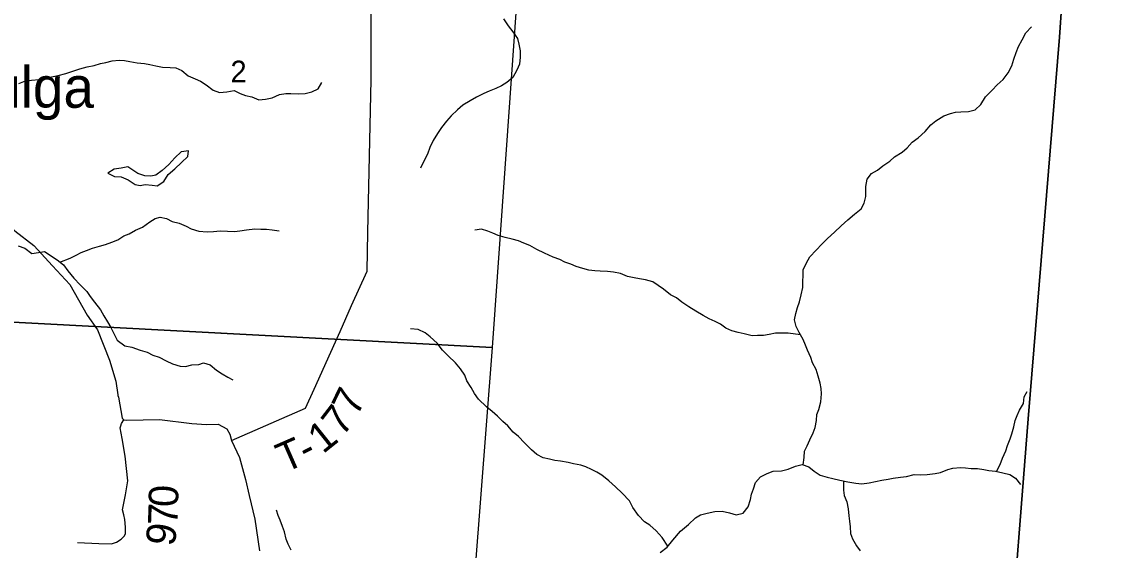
# Model space of a CAD drawing. Extents: x 1715311 to 2083412, y 146837 to 553079.
# Drawn here: x 1978768 to 1989827, y 402005 to 407366 of the extents above; entities that cross this region are included whole.
import ezdxf

# ---------------------------------------------------------------- set-up
doc = ezdxf.new("R2010")
doc.units = 0
for name, color, linetype in [('GM_X_Adjacent_County', 7, 'Continuous'), ('GM_X_County', 7, 'Continuous'), ('GM_X_County_Road', 7, 'Continuous'), ('GM_X_Minor_Lake', 7, 'Continuous'), ('GM_X_Minor_River', 7, 'Continuous'), ('GM_X_Section', 7, 'Continuous'), ('GM_X_Section_Text', 7, 'Continuous'), ('GM_X_Township', 7, 'Continuous'), ('GM_X_Township_Road', 7, 'Continuous'), ('GM_X_Township_Road_Text', 7, 'Continuous'), ('GM_X_Township_ROW', 7, 'Continuous'), ('GM_X_Unincorporated_Text', 7, 'Continuous')]:
    doc.layers.add(name, color=color, linetype=linetype)

msp = doc.modelspace()

# ---------------------------------------------------------------- linework, layer by layer
at = {"layer": 'GM_X_Adjacent_County'}
msp.add_lwpolyline([(1988389, 395438), (1988440, 396137), (1988581, 398583), (1988707, 400170), (1988745, 400278), (1988775, 400647), (1988783, 400800), (1988985, 403338), (1989303, 407212), (1989396, 408595), (1989413, 408803), (1989443, 409276), (1989631, 411734), (1989827, 414498), (1985191, 414671), (1984355, 414688), (1982005, 414838), (1971607, 415412)], dxfattribs=at)
at = {"layer": 'GM_X_County'}
msp.add_lwpolyline([(1971607, 415412), (1982005, 414838), (1984355, 414688), (1985191, 414671), (1989827, 414498), (1989631, 411734), (1989443, 409276), (1989413, 408803), (1989396, 408595), (1989303, 407212), (1988985, 403338), (1988783, 400800), (1988775, 400647), (1988745, 400278), (1988707, 400170), (1988581, 398583), (1988440, 396137), (1988389, 395438)], dxfattribs=at)
at = {"layer": 'GM_X_County_Road'}
for points in [[(1978209, 405766), (1978211, 405763), (1978292, 405668), (1978369, 405568), (1978518, 405404), (1978696, 405247), (1978891, 405095), (1979079, 404890), (1979255, 404702), (1979433, 404391), (1979537, 404242), (1979659, 403933), (1979721, 403720), (1979743, 403581), (1979744, 403576)], [(1979744, 403576), (1979748, 403556), (1979788, 403343), (1979802, 403327), (1979835, 403325), (1980167, 403330), (1980493, 403292), (1980644, 403279), (1980760, 403282), (1980848, 403235), (1980879, 403181), (1980895, 403118), (1980977, 402946), (1981039, 402723), (1981077, 402561)], [(1981077, 402561), (1981077, 402560), (1981132, 402318), (1981181, 401998)]]:
    msp.add_lwpolyline(points, dxfattribs=at)
at = {"layer": 'GM_X_Minor_Lake'}
for points in [[(1979844, 405894), (1979778, 405882), (1979706, 405870), (1979642, 405830), (1979708, 405798), (1979778, 405794), (1979848, 405764), (1979918, 405717), (1979970, 405705), (1980020, 405715), (1980090, 405709), (1980141, 405703), (1980210, 405747), (1980254, 405816), (1980320, 405876), (1980390, 405938), (1980452, 406000), (1980460, 406056), (1980414, 406051)], [(1980414, 406051), (1980386, 406048), (1980320, 405986), (1980260, 405919), (1980192, 405859), (1980128, 405811), (1980078, 405801), (1980016, 405803), (1979946, 405827), (1979844, 405894)]]:
    msp.add_lwpolyline(points, dxfattribs=at)
at = {"layer": 'GM_X_Minor_River'}
for points in [[(1983657, 407396), (1983704, 407326), (1983754, 407266), (1983800, 407196), (1983814, 407141), (1983828, 407071), (1983827, 407009), (1983819, 406935), (1983793, 406877), (1983753, 406801), (1983691, 406752), (1983639, 406718), (1983579, 406688), (1983513, 406662), (1983458, 406640), (1983384, 406602), (1983318, 406564), (1983246, 406519), (1983192, 406473), (1983128, 406413), (1983078, 406357), (1983028, 406295), (1982987, 406233), (1982945, 406161), (1982911, 406091), (1982887, 406023), (1982849, 405951), (1982814, 405881)], [(1986701, 402870), (1986709, 402946), (1986715, 403010), (1986741, 403064), (1986769, 403126), (1986800, 403196), (1986822, 403250), (1986836, 403320), (1986838, 403380), (1986858, 403434), (1986878, 403510), (1986885, 403590), (1986883, 403646), (1986871, 403698), (1986853, 403772), (1986832, 403838), (1986796, 403907), (1986776, 403961), (1986744, 404033), (1986724, 404085), (1986701, 404143), (1986659, 404213), (1986629, 404273), (1986613, 404341), (1986627, 404405), (1986644, 404467), (1986664, 404525), (1986680, 404595), (1986696, 404670), (1986698, 404730), (1986699, 404792), (1986701, 404848), (1986733, 404920), (1986767, 404980), (1986833, 405049), (1986888, 405111), (1986948, 405169), (1987018, 405233), (1987084, 405297), (1987152, 405357), (1987222, 405413), (1987290, 405469), (1987319, 405525), (1987335, 405595), (1987337, 405645), (1987337, 405695), (1987351, 405769), (1987395, 405827), (1987456, 405862), (1987510, 405906), (1987578, 405952), (1987628, 405996), (1987704, 406042), (1987754, 406086), (1987806, 406144), (1987868, 406188), (1987937, 406253), (1987997, 406321), (1988047, 406361), (1988129, 406411), (1988195, 406437), (1988245, 406449), (1988301, 406453), (1988377, 406456), (1988445, 406472), (1988503, 406526), (1988551, 406606), (1988617, 406672), (1988670, 406728), (1988730, 406782), (1988782, 406850), (1988818, 406920), (1988838, 406988), (1988862, 407054), (1988885, 407116), (1988923, 407185), (1988961, 407253), (1989017, 407315)], [(1978738, 406740), (1978790, 406760), (1978866, 406773), (1978944, 406781), (1979018, 406797), (1979070, 406809), (1979138, 406821), (1979216, 406842), (1979276, 406862), (1979358, 406890), (1979430, 406908), (1979504, 406922), (1979568, 406943), (1979620, 406953), (1979684, 406969), (1979756, 406977), (1979812, 406975), (1979864, 406965), (1979940, 406950), (1980013, 406944), (1980067, 406934), (1980127, 406918), (1980195, 406906), (1980275, 406903), (1980333, 406899), (1980391, 406871), (1980457, 406819), (1980529, 406789), (1980581, 406764), (1980640, 406728), (1980712, 406674), (1980776, 406650), (1980848, 406655), (1980924, 406669), (1980986, 406639), (1981038, 406617), (1981104, 406605), (1981174, 406574), (1981242, 406580), (1981310, 406596), (1981384, 406628), (1981448, 406640), (1981500, 406638), (1981574, 406635), (1981646, 406639), (1981712, 406655), (1981776, 406687), (1981812, 406751)], [(1979154, 404928), (1979260, 404969), (1979318, 404999), (1979370, 405024), (1979424, 405046), (1979484, 405068), (1979556, 405090), (1979618, 405108), (1979682, 405130), (1979742, 405153), (1979802, 405193), (1979858, 405215), (1979922, 405253), (1979994, 405283), (1980066, 405337), (1980122, 405371), (1980174, 405384), (1980236, 405370), (1980294, 405340), (1980366, 405322), (1980436, 405292), (1980488, 405267), (1980566, 405241), (1980648, 405235), (1980714, 405237), (1980780, 405247), (1980856, 405242), (1980926, 405240), (1980980, 405246), (1981050, 405256), (1981134, 405266), (1981193, 405263), (1981251, 405261), (1981309, 405255), (1981379, 405247)], [(1986673, 404189), (1986549, 404206), (1986491, 404208), (1986419, 404206), (1986355, 404194), (1986297, 404182), (1986235, 404182), (1986181, 404181), (1986101, 404199), (1986039, 404213), (1985975, 404231), (1985915, 404257), (1985860, 404297), (1985806, 404326), (1985746, 404354), (1985684, 404386), (1985610, 404430), (1985540, 404475), (1985469, 404521), (1985415, 404567), (1985353, 404597), (1985281, 404655), (1985227, 404692), (1985175, 404728), (1985099, 404748), (1985040, 404758), (1984984, 404768), (1984916, 404782), (1984846, 404811), (1984776, 404825), (1984712, 404831), (1984638, 404835), (1984586, 404841), (1984524, 404846), (1984462, 404862), (1984396, 404882), (1984340, 404906), (1984281, 404928), (1984229, 404955), (1984163, 404979), (1984075, 405019), (1983995, 405057), (1983925, 405095), (1983863, 405120), (1983810, 405144), (1983746, 405162), (1983676, 405178), (1983604, 405198), (1983550, 405221), (1983498, 405243), (1983434, 405263), (1983368, 405251)], [(1978732, 405094), (1978798, 405070), (1978868, 405016), (1978938, 405026), (1978998, 405035), (1979126, 404951), (1979190, 404899), (1979235, 404841), (1979295, 404764), (1979361, 404696), (1979429, 404630), (1979462, 404580), (1979506, 404522), (1979568, 404443), (1979602, 404383), (1979639, 404323), (1979673, 404263), (1979701, 404203), (1979737, 404137), (1979813, 404078), (1979886, 404066), (1979970, 404036), (1980042, 404014), (1980098, 403983), (1980162, 403963), (1980232, 403925), (1980298, 403897), (1980376, 403873), (1980430, 403870), (1980494, 403886), (1980564, 403890), (1980614, 403906), (1980679, 403886), (1980745, 403833), (1980803, 403793), (1980859, 403759), (1980911, 403733)], [(1985327, 402045), (1985269, 402135), (1985207, 402202), (1985142, 402258), (1985090, 402292), (1985028, 402358), (1984972, 402438), (1984937, 402505), (1984863, 402583), (1984795, 402649), (1984727, 402709), (1984657, 402766), (1984604, 402796), (1984552, 402822), (1984494, 402850), (1984442, 402866), (1984370, 402882), (1984314, 402893), (1984236, 402909), (1984178, 402915), (1984124, 402929), (1984062, 402943), (1983995, 402976), (1983941, 403022), (1983871, 403094), (1983809, 403160), (1983757, 403202), (1983702, 403265), (1983650, 403311), (1983598, 403365), (1983542, 403411), (1983484, 403461), (1983405, 403536), (1983363, 403594), (1983329, 403656), (1983287, 403724), (1983264, 403782), (1983222, 403846), (1983172, 403907), (1983096, 403977), (1983038, 404035), (1982983, 404107), (1982915, 404170), (1982861, 404210), (1982793, 404244), (1982713, 404252)], [(1988663, 402803), (1988699, 402876), (1988722, 402938), (1988758, 403014), (1988774, 403066), (1988800, 403134), (1988818, 403186), (1988837, 403256), (1988853, 403320), (1988871, 403372), (1988897, 403426), (1988935, 403494), (1988945, 403562), (1988973, 403616)], [(1985608, 402333), (1985658, 402362), (1985726, 402382), (1985804, 402396), (1985878, 402400), (1985952, 402384), (1986019, 402365), (1986091, 402381), (1986140, 402445), (1986164, 402519), (1986176, 402573), (1986194, 402629), (1986216, 402693), (1986266, 402749), (1986333, 402783), (1986397, 402805), (1986479, 402809), (1986549, 402826), (1986621, 402858), (1986691, 402874), (1986756, 402850), (1986810, 402808), (1986874, 402765), (1986944, 402747), (1987002, 402731), (1987072, 402717), (1987154, 402699), (1987234, 402684), (1987294, 402678), (1987370, 402688), (1987434, 402702), (1987500, 402714), (1987564, 402726), (1987614, 402737), (1987688, 402745), (1987748, 402753), (1987828, 402773), (1987886, 402771), (1987960, 402772), (1988039, 402782), (1988095, 402794), (1988168, 402822), (1988220, 402838), (1988296, 402844), (1988347, 402839), (1988407, 402835), (1988469, 402833), (1988533, 402825), (1988585, 402815), (1988653, 402805), (1988727, 402790), (1988799, 402774), (1988857, 402736), (1988906, 402670)], [(1987109, 402709), (1987110, 402613), (1987117, 402561), (1987143, 402494), (1987155, 402424), (1987163, 402354), (1987170, 402298), (1987176, 402242), (1987182, 402174), (1987200, 402120), (1987240, 402048), (1987279, 401998)], [(1981501, 402004), (1981471, 402066), (1981453, 402118), (1981434, 402192), (1981414, 402244), (1981390, 402308), (1981370, 402358), (1981354, 402411)], [(1985249, 401981), (1985319, 402035), (1985377, 402107), (1985455, 402197), (1985535, 402267), (1985608, 402333)]]:
    msp.add_lwpolyline(points, dxfattribs=at)
at = {"layer": 'GM_X_Section'}
for points in [[(1978681, 409772), (1983928, 409514), (1983542, 404061), (1978033, 404353), (1978378, 409789)], [(1978033, 404353), (1983542, 404061), (1983136, 398808), (1977725, 399082)]]:
    msp.add_lwpolyline(points, close=True, dxfattribs=at)
at = {"layer": 'GM_X_Township'}
msp.add_lwpolyline([(1971607, 415412), (1982005, 414838), (1984355, 414688), (1985191, 414671), (1989827, 414498), (1989631, 411734), (1989443, 409276), (1989413, 408803), (1989396, 408595), (1989303, 407212), (1988985, 403338), (1988783, 400800), (1988775, 400647), (1988745, 400278), (1988707, 400170), (1988581, 398583), (1988440, 396137), (1988389, 395438)], dxfattribs=at)
at = {"layer": 'GM_X_Township_Road'}
for points in [[(1981999, 404225), (1982116, 404486)], [(1981735, 403640), (1981904, 404015), (1981999, 404225)], [(1980895, 403118), (1981648, 403446), (1981735, 403640)], [(1979333, 402084), (1979551, 402074), (1979679, 402068), (1979729, 402085), (1979775, 402117), (1979810, 402152), (1979819, 402174), (1979820, 402238), (1979813, 402316), (1979804, 402363), (1979789, 402416), (1979819, 402568), (1979844, 402707), (1979816, 402958), (1979787, 403137), (1979768, 403248), (1979773, 403267), (1979779, 403290), (1979802, 403327)]]:
    msp.add_lwpolyline(points, dxfattribs=at)
at = {"layer": 'GM_X_Township_ROW'}
msp.add_lwpolyline([(1982116, 404486), (1982273, 404835), (1982281, 405233), (1982313, 406778), (1982319, 408455), (1981841, 409070), (1981825, 410094), (1981744, 410827), (1981890, 411009), (1981922, 411017), (1981958, 411025)], dxfattribs=at)

# ---------------------------------------------------------------- texts
at = {"layer": 'GM_X_Section_Text'}
msp.add_text('2', height=221, rotation=0, dxfattribs=at).set_placement((1980886, 406751))
at = {"layer": 'GM_X_Township_Road_Text'}
for s, rotation, p in [('7', 64.3476, (1982172, 403353)), ('7', 52.4939, (1982024, 403148)), ('1', 38.5107, (1981824, 402976)), ('T', 23.6775, (1981436, 402787)), ('-', 27.0826, (1981659, 402885)), ('0', 88.1401, (1980353, 402439)), ('7', 87.9278, (1980347, 402253)), ('9', 81.835, (1980317, 402036))]:
    msp.add_text(s, height=300, rotation=rotation, dxfattribs=at).set_placement(p)
at = {"layer": 'GM_X_Unincorporated_Text'}
msp.add_text('Mulga', height=417, rotation=0, dxfattribs=at).set_placement((1977982, 406494))

doc.saveas('drawing.dxf')
